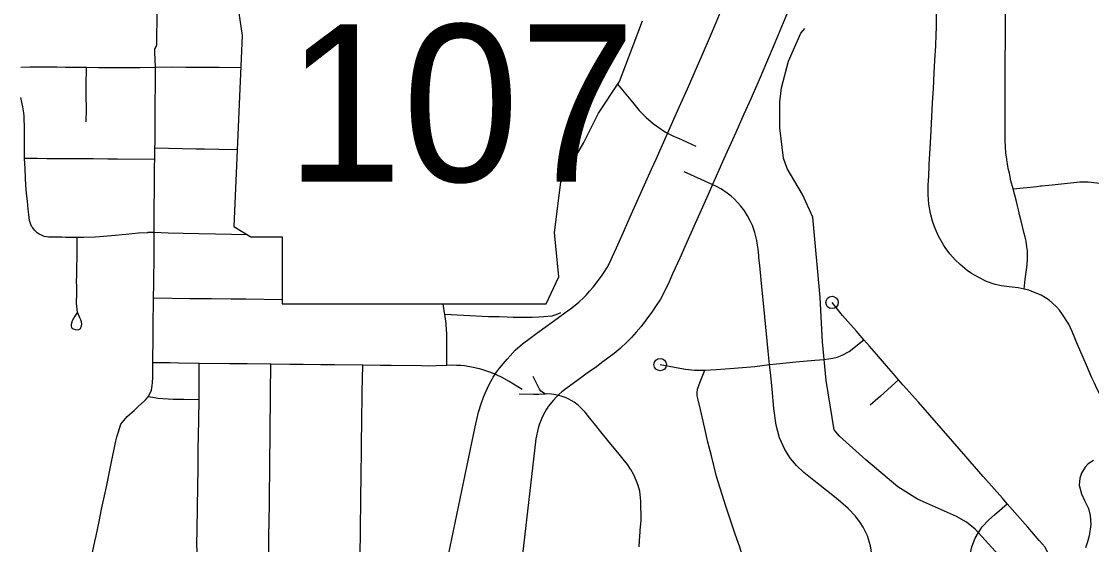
# Model space of a CAD drawing. Extents: x -19 to 366, y -4 to 359.
# Drawn here: x 155.44 to 156.258, y 194.409 to 194.808 of the extents above; entities that cross this region are included whole.
import ezdxf

# ---------------------------------------------------------------- set-up
doc = ezdxf.new("R2010")
doc.units = 0
for name, color, linetype in [('R_Contour Annot', 7, 'Continuous'), ('R_Fin Surface Annot', 7, 'Continuous'), ('R_Striping', 7, 'Continuous'), ('R_Temp Easement', 7, 'Continuous'), ('Sheet Fence', 7, 'Continuous')]:
    doc.layers.add(name, color=color, linetype=linetype)

msp = doc.modelspace()

# ---------------------------------------------------------------- linework, layer by layer
at = {"layer": 'R_Contour Annot'}
for p, q in [((155.92516, 194.70326), (155.93384, 194.72274)), ((155.97709, 194.70346), (155.96837, 194.68392)), ((155.84245, 194.51394), (155.84133, 194.5124))]:
    msp.add_line(p, q, dxfattribs=at)
for points in [[(155.93384, 194.72274), (155.94283, 194.7429), (155.94911, 194.75698), (155.95427, 194.76856), (155.96047, 194.78258), (155.9668, 194.79741), (155.97113, 194.80757), (155.975, 194.81669)], [(156.02805, 194.8205), (156.02247, 194.80733), (156.01858, 194.79817), (156.0147, 194.78905), (156.01036, 194.77884), (156.0039, 194.7637), (155.99754, 194.74935), (155.99236, 194.73771), (155.98607, 194.72362), (155.97709, 194.70346)], [(155.81369, 194.55308), (155.81755, 194.55739), (155.82309, 194.56222), (155.82888, 194.56665), (155.83403, 194.57041), (155.84686, 194.57957), (155.8507, 194.58232), (155.85656, 194.58662), (155.8598, 194.58899), (155.86336, 194.59174), (155.86609, 194.59406), (155.8699, 194.59765), (155.87191, 194.59968), (155.8743, 194.60231), (155.87699, 194.60549), (155.87968, 194.6089), (155.88386, 194.61465), (155.8855, 194.61702), (155.88782, 194.6206), (155.88978, 194.6242), (155.89188, 194.62887), (155.89484, 194.63549), (155.90005, 194.64708), (155.90646, 194.66144), (155.92169, 194.69552), (155.92516, 194.70326)], [(155.96837, 194.68392), (155.96491, 194.67618), (155.94969, 194.64213), (155.94326, 194.62772), (155.93804, 194.61613), (155.9351, 194.60953), (155.93222, 194.60311), (155.92853, 194.59637), (155.92487, 194.5907), (155.92247, 194.58723), (155.91741, 194.58029), (155.91367, 194.57554), (155.90991, 194.57109), (155.90629, 194.56712), (155.90301, 194.56379), (155.89765, 194.55873), (155.89314, 194.55491), (155.88827, 194.55116), (155.88456, 194.54843), (155.8785, 194.54399), (155.87441, 194.54106), (155.86174, 194.53201), (155.85724, 194.52873), (155.85307, 194.52554), (155.85086, 194.52361), (155.84889, 194.52141)], [(155.80326, 194.54053), (155.80535, 194.54353), (155.81129, 194.55041), (155.81369, 194.55308)], [(155.79985, 194.53524), (155.80068, 194.53673), (155.80326, 194.54053)], [(155.82217, 194.3947), (155.76532, 194.39494), (155.78685, 194.49871), (155.78934, 194.50995), (155.79133, 194.51633), (155.79322, 194.52145), (155.79466, 194.52494), (155.79791, 194.53172), (155.79985, 194.53524)], [(155.84889, 194.52141), (155.84681, 194.5191), (155.84281, 194.51447), (155.84245, 194.51394)], [(155.84133, 194.5124), (155.84003, 194.51004), (155.83793, 194.50568), (155.83734, 194.50423), (155.83616, 194.50105), (155.83513, 194.49774), (155.83332, 194.4896), (155.82217, 194.3947)]]:
    msp.add_lwpolyline(points, dxfattribs=at)
at = {"layer": 'R_Fin Surface Annot'}
for p, q in [((155.5944, 194.89384), (155.60882, 194.79772)), ((155.90681, 194.78811), (155.91482, 194.80893)), ((155.60882, 194.79772), (155.60241, 194.65193)), ((155.89719, 194.76247), (155.90681, 194.78811)), ((155.88117, 194.73844), (155.89719, 194.76247)), ((155.86996, 194.71601), (155.88117, 194.73844)), ((155.85233, 194.68557), (155.86996, 194.71601)), ((155.84753, 194.64712), (155.85233, 194.68557)), ((155.60241, 194.65193), (155.61523, 194.64392)), ((155.61523, 194.64392), (155.63926, 194.64392)), ((155.63926, 194.64392), (155.63926, 194.59265)), ((155.85073, 194.61348), (155.84753, 194.64712)), ((155.84112, 194.59265), (155.85073, 194.61348)), ((155.63926, 194.59265), (155.84112, 194.59265))]:
    msp.add_line(p, q, dxfattribs=at)
at = {"layer": 'R_Striping'}
for points in [[(155.54234, 194.77345), (155.54183, 194.78491), (155.54206, 194.78748), (155.54314, 194.78957), (155.54338, 194.79082), (155.54359, 194.79277), (155.54359, 194.79677), (155.54367, 194.81047), (155.54369, 194.82094), (155.54372, 194.82957), (155.54376, 194.84153), (155.54383, 194.85822), (155.5439, 194.86998), (155.54388, 194.88045), (155.54399, 194.89091), (155.54404, 194.89559), (155.54538, 194.90209)], [(156.20654, 194.6039), (156.20194, 194.60488), (156.19509, 194.60567), (156.18929, 194.60642), (156.18457, 194.60754), (156.17784, 194.6099), (156.17193, 194.61282), (156.16634, 194.61602), (156.163, 194.61831), (156.15764, 194.62269), (156.15392, 194.6264), (156.14974, 194.63104), (156.14626, 194.63565), (156.14487, 194.63787), (156.14124, 194.64433), (156.13816, 194.65144), (156.13666, 194.65576), (156.13496, 194.66184), (156.13373, 194.66898), (156.13316, 194.67589), (156.13312, 194.67732), (156.13331, 194.68441), (156.13336, 194.68588), (156.13389, 194.69687), (156.13399, 194.69907), (156.13491, 194.7158), (156.13543, 194.72521), (156.13656, 194.74614), (156.13718, 194.75711), (156.13784, 194.76904), (156.13836, 194.77855), (156.13899, 194.78985), (156.13938, 194.79836), (156.13955, 194.80368), (156.13958, 194.80651), (156.13962, 194.81559)], [(156.19811, 194.6805), (156.19643, 194.68662), (156.19529, 194.69248), (156.19451, 194.69619), (156.19384, 194.69969), (156.19337, 194.70262), (156.19329, 194.70318), (156.19269, 194.70799), (156.19229, 194.71268), (156.1921, 194.71737), (156.19204, 194.72017), (156.19206, 194.72204), (156.1921, 194.73319), (156.19212, 194.74226), (156.19214, 194.74625), (156.19214, 194.74868), (156.19216, 194.75039), (156.19217, 194.75624), (156.19218, 194.76545), (156.19219, 194.77718), (156.19232, 194.79555), (156.19233, 194.80484), (156.19237, 194.81865)], [(155.43941, 194.77355), (155.44665, 194.77386), (155.45122, 194.77383), (155.46484, 194.77369), (155.467, 194.77367), (155.47358, 194.77361), (155.48344, 194.7735), (155.4896, 194.77341)], [(155.48957, 194.73174), (155.48959, 194.74141), (155.48956, 194.75248), (155.48957, 194.75929), (155.4896, 194.77341)], [(155.4896, 194.77341), (155.49886, 194.77327), (155.50812, 194.77328), (155.52056, 194.77329), (155.53036, 194.77322), (155.54234, 194.77345)], [(155.54206, 194.71155), (155.54216, 194.71605), (155.54213, 194.72344), (155.54214, 194.73647), (155.54222, 194.74667), (155.54236, 194.75947), (155.54234, 194.77345)], [(155.54234, 194.77345), (155.55446, 194.77369), (155.56578, 194.77359), (155.57476, 194.77354), (155.58291, 194.77345), (155.59123, 194.77341), (155.60774, 194.77312)], [(155.89582, 194.76042), (155.90709, 194.74675), (155.91223, 194.74052), (155.91765, 194.73498), (155.92324, 194.73014), (155.9325, 194.72395), (155.93863, 194.72089), (155.9423, 194.71935), (155.95546, 194.7131)], [(155.4424, 194.70371), (155.44228, 194.71008), (155.44224, 194.71443), (155.44225, 194.71966), (155.44239, 194.72622), (155.44207, 194.73599), (155.4418, 194.73865), (155.44112, 194.74319), (155.43956, 194.75035)], [(155.54189, 194.70302), (155.54206, 194.71155)], [(155.60498, 194.71036), (155.59097, 194.71064), (155.57988, 194.7108), (155.57363, 194.71089), (155.54206, 194.71155)], [(155.4512, 194.64777), (155.45003, 194.64892), (155.44857, 194.65085), (155.44796, 194.65166), (155.44715, 194.65332), (155.44618, 194.65647), (155.44559, 194.6611), (155.44514, 194.66503), (155.44451, 194.67105), (155.44393, 194.67709), (155.44343, 194.6835), (155.44311, 194.68866), (155.4427, 194.69601), (155.4424, 194.70371)], [(155.54189, 194.70302), (155.51344, 194.70323), (155.50591, 194.70329), (155.4947, 194.70337), (155.48921, 194.7034), (155.47535, 194.70344), (155.4691, 194.7035), (155.46154, 194.70358), (155.45929, 194.7036), (155.45204, 194.70363), (155.44898, 194.70364), (155.4424, 194.70371)], [(155.54157, 194.64716), (155.54154, 194.65872), (155.54156, 194.66645), (155.54162, 194.67952), (155.54171, 194.68916), (155.54179, 194.69786), (155.54189, 194.70302)], [(156.01199, 194.54633), (156.01092, 194.55668), (156.00837, 194.58276), (156.00555, 194.61116), (156.00442, 194.62192), (156.00384, 194.628), (156.0037, 194.62957), (156.00322, 194.63449), (156.00284, 194.6376), (156.00229, 194.64103), (156.00063, 194.64731), (155.99882, 194.65264), (155.99765, 194.65523), (155.9975, 194.6556), (155.99509, 194.66007), (155.9927, 194.66377), (155.99191, 194.66484), (155.98992, 194.66744), (155.98759, 194.67), (155.98483, 194.67283), (155.98252, 194.67491), (155.97958, 194.67721), (155.97765, 194.67865), (155.97627, 194.67954), (155.97603, 194.67971), (155.97477, 194.68049), (155.97198, 194.68205), (155.97082, 194.68264), (155.96864, 194.68364), (155.95954, 194.68778), (155.94676, 194.69359)], [(156.19811, 194.6805), (156.21643, 194.68243), (156.21912, 194.68274), (156.22016, 194.68286), (156.22797, 194.68369), (156.24925, 194.68585), (156.25567, 194.68584), (156.2623, 194.68508), (156.26413, 194.68479), (156.26752, 194.68402), (156.26938, 194.68341), (156.27142, 194.68255), (156.27354, 194.68145), (156.27496, 194.68067), (156.27581, 194.68006)], [(156.20654, 194.6039), (156.20751, 194.61166), (156.20857, 194.62049), (156.20909, 194.62631), (156.20908, 194.62805), (156.20913, 194.62877), (156.20911, 194.63172), (156.20909, 194.63335), (156.20876, 194.63637), (156.20813, 194.6407), (156.20743, 194.64376), (156.20673, 194.6464), (156.20405, 194.65707), (156.20316, 194.66067), (156.20245, 194.66357), (156.20153, 194.66749), (156.20074, 194.67084), (156.19811, 194.6805)], [(155.48255, 194.64342), (155.47369, 194.64349), (155.47089, 194.64354), (155.46158, 194.6437), (155.4607, 194.64372), (155.45906, 194.64385), (155.45746, 194.64428), (155.45521, 194.64512), (155.45355, 194.64593), (155.45196, 194.64703), (155.4512, 194.64777)], [(155.48288, 194.58627), (155.48217, 194.59332), (155.48219, 194.60072), (155.48219, 194.60628), (155.48218, 194.6099), (155.48227, 194.61452), (155.48241, 194.62182), (155.48248, 194.62734), (155.48255, 194.63288), (155.48255, 194.64342)], [(155.54157, 194.64716), (155.53648, 194.64711), (155.53629, 194.64707), (155.52949, 194.64661), (155.51983, 194.64568), (155.5087, 194.64476), (155.49656, 194.64373), (155.48757, 194.64338), (155.48255, 194.64342)], [(155.54092, 194.59699), (155.54109, 194.60805), (155.54119, 194.61415), (155.54136, 194.62487), (155.54145, 194.63161), (155.54157, 194.64095), (155.54157, 194.64716)], [(155.61284, 194.64541), (155.58822, 194.64597), (155.57557, 194.64617), (155.5635, 194.64641), (155.55213, 194.64671), (155.54157, 194.64716)], [(156.28654, 194.48903), (156.28241, 194.49509), (156.27601, 194.5046), (156.27147, 194.51161), (156.2671, 194.51898), (156.26223, 194.52818), (156.26029, 194.53209), (156.25834, 194.53633), (156.2542, 194.54585), (156.24745, 194.56163), (156.24322, 194.57151), (156.24068, 194.57735), (156.23537, 194.58541), (156.23356, 194.58802), (156.23133, 194.59057), (156.22833, 194.59337), (156.22571, 194.59547), (156.22293, 194.59734), (156.21956, 194.5993), (156.21387, 194.60178), (156.2103, 194.60309), (156.20654, 194.6039)], [(155.54041, 194.54768), (155.54064, 194.56842), (155.54068, 194.57494), (155.54073, 194.5826), (155.54083, 194.58979), (155.54092, 194.59699)], [(155.63926, 194.59583), (155.61152, 194.59619), (155.60034, 194.59628), (155.58527, 194.59647), (155.56873, 194.59667), (155.54092, 194.59699)], [(156.08404, 194.56523), (156.0783, 194.57179), (156.0718, 194.57925), (156.06761, 194.58389), (156.05972, 194.5938)], [(155.48288, 194.58627), (155.48069, 194.58342), (155.4787, 194.57977), (155.47788, 194.57687), (155.47787, 194.57578), (155.4783, 194.57472), (155.47887, 194.57412), (155.47949, 194.57368), (155.48117, 194.57308), (155.48281, 194.57297), (155.4838, 194.57319), (155.48462, 194.57349), (155.48508, 194.57392), (155.48589, 194.5759), (155.48604, 194.57721), (155.48599, 194.57901), (155.48547, 194.58052), (155.48471, 194.58203), (155.48288, 194.58627)], [(155.76367, 194.58498), (155.76353, 194.58581), (155.76234, 194.59265)], [(155.76367, 194.58498), (155.79719, 194.58316), (155.79989, 194.58313), (155.80527, 194.58303), (155.81132, 194.58278), (155.81604, 194.58254), (155.82011, 194.5825), (155.8262, 194.5826), (155.83057, 194.58267), (155.83566, 194.58283), (155.83938, 194.58297), (155.8457, 194.58362), (155.84815, 194.58429), (155.85014, 194.5851), (155.8524, 194.58624)], [(155.76515, 194.54564), (155.76523, 194.56149), (155.76519, 194.56978), (155.76472, 194.57674), (155.76465, 194.57766), (155.76394, 194.58316), (155.76367, 194.58498)], [(156.01199, 194.54633), (156.01725, 194.54698), (156.03192, 194.54834), (156.04654, 194.5497), (156.05379, 194.55036), (156.06025, 194.55122), (156.06369, 194.55211), (156.06743, 194.55351), (156.0727, 194.55629), (156.08404, 194.56523)], [(156.11065, 194.53465), (156.10665, 194.53935), (156.10142, 194.54542), (156.09363, 194.55435), (156.08826, 194.56038), (156.08404, 194.56523)], [(155.53677, 194.52178), (155.53804, 194.52393), (155.5393, 194.52694), (155.53986, 194.5304), (155.5402, 194.53238), (155.54031, 194.53665), (155.54041, 194.54768)], [(155.57594, 194.54726), (155.56002, 194.54749), (155.55355, 194.54758), (155.54041, 194.54768)], [(155.5758, 194.51951), (155.57595, 194.53039), (155.57594, 194.54726)], [(155.63057, 194.54672), (155.61259, 194.547), (155.6089, 194.54698), (155.60075, 194.54695), (155.59893, 194.54693), (155.57594, 194.54726)], [(155.62912, 194.39516), (155.62922, 194.41485), (155.62956, 194.43988), (155.62965, 194.45092), (155.62976, 194.46227), (155.62989, 194.47467), (155.63003, 194.48972), (155.63009, 194.50114), (155.63029, 194.51673), (155.63034, 194.5246), (155.63057, 194.54672)], [(155.70092, 194.54589), (155.67936, 194.54616), (155.66881, 194.54626), (155.65538, 194.54637), (155.64505, 194.54649), (155.63057, 194.54672)], [(155.69894, 194.39498), (155.69926, 194.42466), (155.6994, 194.43891), (155.69979, 194.46728), (155.69986, 194.47532), (155.7, 194.48789), (155.70019, 194.50127), (155.70051, 194.5254), (155.70092, 194.54589)], [(155.76515, 194.54564), (155.75709, 194.54531), (155.75112, 194.54526), (155.74572, 194.54532), (155.72255, 194.54561), (155.7143, 194.54572), (155.70092, 194.54589)], [(155.82285, 194.52724), (155.81282, 194.5335), (155.80701, 194.5367), (155.80144, 194.53925), (155.79811, 194.54064), (155.79265, 194.54246), (155.79029, 194.54306), (155.78399, 194.54451), (155.78, 194.54514), (155.77862, 194.54534), (155.77593, 194.54561), (155.77268, 194.54578), (155.76965, 194.54583), (155.76515, 194.54564)], [(155.92832, 194.54633), (155.94606, 194.54305), (155.94758, 194.54285), (155.95461, 194.54215), (155.96032, 194.54198), (155.96252, 194.5421)], [(155.96252, 194.5421), (155.97122, 194.5426), (155.98495, 194.54373), (156.00081, 194.54495), (156.01199, 194.54633)], [(156.09082, 194.33159), (156.09084, 194.37765), (156.09082, 194.39091), (156.09027, 194.40139), (156.08915, 194.40789), (156.08674, 194.41549), (156.08346, 194.42227), (156.08127, 194.42582), (156.07769, 194.43071), (156.07197, 194.43656), (156.06631, 194.44144), (156.0615, 194.44535), (156.05549, 194.45011), (156.04573, 194.45787), (156.03814, 194.46394), (156.03253, 194.46932), (156.02806, 194.4747), (156.02361, 194.48159), (156.01961, 194.49042), (156.01693, 194.50012), (156.01534, 194.51276), (156.01385, 194.52767), (156.01281, 194.53807), (156.01199, 194.54633)], [(155.84053, 194.52386), (155.83717, 194.52618), (155.83615, 194.52758), (155.83544, 194.52861), (155.83129, 194.53725)], [(155.99293, 194.3943), (155.98938, 194.40605), (155.98533, 194.41772), (155.9784, 194.43824), (155.9713, 194.46096), (155.96744, 194.4766), (155.96481, 194.48718), (155.96239, 194.49752), (155.95907, 194.51202), (155.95728, 194.51948), (155.95664, 194.52259), (155.95657, 194.52494), (155.95692, 194.52748), (155.95881, 194.53306), (155.96252, 194.5421)], [(156.11065, 194.53465), (156.09669, 194.5223), (156.08876, 194.51526)], [(156.19372, 194.44003), (156.18995, 194.44432), (156.17538, 194.46092), (156.16192, 194.47628), (156.15189, 194.48783), (156.12577, 194.51761), (156.11414, 194.53058), (156.11065, 194.53465)], [(155.49169, 194.39562), (155.49221, 194.39642), (155.49352, 194.39927), (155.4962, 194.41128), (155.49709, 194.41549), (155.49936, 194.4265), (155.50126, 194.43582), (155.50394, 194.44839), (155.50514, 194.4542), (155.50728, 194.46446), (155.50889, 194.47219), (155.51093, 194.48177), (155.51174, 194.48554), (155.51294, 194.49129), (155.51382, 194.49419), (155.51604, 194.50081), (155.5185, 194.50393), (155.52083, 194.5068), (155.52603, 194.51139), (155.52923, 194.51423), (155.534, 194.51879), (155.53506, 194.51967), (155.53677, 194.52178)], [(155.5758, 194.51951), (155.56417, 194.51968), (155.55607, 194.51976), (155.54413, 194.52047), (155.54163, 194.52086), (155.53677, 194.52178)], [(155.5759, 194.3953), (155.57421, 194.40329), (155.57395, 194.40961), (155.57424, 194.41976), (155.57453, 194.43775), (155.57496, 194.46758), (155.57519, 194.48127), (155.57563, 194.50397), (155.5758, 194.51951)], [(155.84053, 194.52386), (155.83547, 194.52363), (155.83137, 194.52357), (155.82059, 194.52382)], [(155.91235, 194.40721), (155.91247, 194.41198), (155.91265, 194.41533), (155.91293, 194.41855), (155.91307, 194.41953), (155.91375, 194.42766), (155.91358, 194.44194), (155.91278, 194.4496), (155.91142, 194.4539), (155.91032, 194.45744), (155.90812, 194.46223), (155.90587, 194.46615), (155.90525, 194.46727), (155.90347, 194.46977), (155.90007, 194.47403), (155.89685, 194.47795), (155.88839, 194.48836), (155.88293, 194.4951), (155.87806, 194.50108), (155.8756, 194.50409), (155.87457, 194.50538), (155.87088, 194.5099), (155.86853, 194.51268), (155.8659, 194.51511), (155.86248, 194.51768), (155.86028, 194.51903), (155.85855, 194.51993), (155.85656, 194.52086), (155.85273, 194.5222), (155.85058, 194.52285), (155.84846, 194.52327), (155.84511, 194.52367), (155.84176, 194.52391), (155.84053, 194.52386)], [(156.25957, 194.47313), (156.25567, 194.47051), (156.25321, 194.46801), (156.25039, 194.46343), (156.24917, 194.45964), (156.24874, 194.4543), (156.25034, 194.44769), (156.25283, 194.4426), (156.25577, 194.43634), (156.25715, 194.43115), (156.25771, 194.4243), (156.25632, 194.4155), (156.25496, 194.41103), (156.25361, 194.4065)], [(156.16474, 194.33147), (156.16472, 194.37015), (156.1648, 194.38557), (156.16488, 194.39466), (156.16539, 194.40143), (156.16669, 194.40715), (156.16917, 194.41372), (156.17162, 194.41824), (156.1745, 194.42241), (156.17964, 194.42776), (156.18391, 194.43153), (156.19372, 194.44003)], [(156.22926, 194.39282), (156.22269, 194.40686), (156.21815, 194.41207), (156.20932, 194.42229), (156.19949, 194.43345), (156.19372, 194.44003)]]:
    msp.add_lwpolyline(points, dxfattribs=at)
for centre in [(156.05972, 194.5938), (155.92832, 194.54633)]:
    msp.add_circle(centre, 0.00473, dxfattribs=at)
at = {"layer": 'R_Temp Easement'}
msp.add_lwpolyline([(156.18954, 194.3982), (156.16908, 194.42064), (156.1626, 194.4259), (156.15498, 194.4304), (156.12495, 194.44365), (156.1101, 194.45303), (156.08549, 194.47373), (156.06545, 194.49161), (156.06143, 194.49651), (156.05525, 194.53425), (156.05254, 194.56385), (156.05055, 194.59763), (156.04493, 194.65891), (156.03721, 194.67632), (156.02549, 194.69616), (156.02258, 194.70393), (156.01974, 194.72707), (156.01976, 194.747), (156.021, 194.75765), (156.02651, 194.778), (156.03599, 194.79953), (156.03881, 194.80297)], dxfattribs=at)
at = {"layer": 'Sheet Fence'}
for points in [[(156.50946, 189.3937), (156.44759, 191.65634), (156.2114, 200.27623), (155.97446, 208.89626), (155.73678, 217.51643), (155.49836, 226.13674), (155.2592, 234.75719), (155.01929, 243.37778), (154.77865, 251.9985), (154.53727, 260.61937), (154.29515, 269.24038), (154.0523, 277.86152), (153.80871, 286.48281), (153.56438, 295.10424), (153.31933, 303.72581), (153.07354, 312.34752), (152.82702, 320.96938), (152.57978, 329.59137), (152.3318, 338.21351), (152.0831, 346.83579)], [(0, 189.51617), (7.11214, 189.52059), (14.22427, 189.53386), (21.33637, 189.55597), (28.44845, 189.58693), (35.56048, 189.62672), (42.67245, 189.67537), (49.78436, 189.73285), (56.89619, 189.79918), (64.00793, 189.87436), (71.11958, 189.95838), (78.23111, 190.05124), (85.34253, 190.15294), (92.45381, 190.26349), (99.56495, 190.38288), (106.67593, 190.51112), (113.78675, 190.6482), (120.89739, 190.79412), (128.00785, 190.94888), (135.11811, 191.11248), (142.22816, 191.28493), (149.33799, 191.46621), (156.44759, 191.65634), (163.55694, 191.85531), (170.66605, 192.06312), (177.77489, 192.27977), (184.88345, 192.50526), (191.99173, 192.73959), (199.09971, 192.98276), (206.20739, 193.23477), (213.31474, 193.49561), (220.42177, 193.7653), (227.52845, 194.04382), (234.63479, 194.33118), (241.74076, 194.62738), (248.84635, 194.93241), (255.95157, 195.24628), (263.05638, 195.56898), (270.16079, 195.90052), (277.26478, 196.24089), (284.36834, 196.5901), (291.47147, 196.94814), (298.57414, 197.31501), (305.67635, 197.69072), (312.77809, 198.07525), (319.87934, 198.46862), (326.9801, 198.87082), (334.08035, 199.28185), (341.18009, 199.7017)]]:
    msp.add_spline(points, degree=3, dxfattribs=at)

# ---------------------------------------------------------------- texts
at = {"layer": 'R_Fin Surface Annot'}
msp.add_text('107', height=0.12, dxfattribs=at).set_placement((155.64203, 194.68611))

doc.saveas('drawing.dxf')
